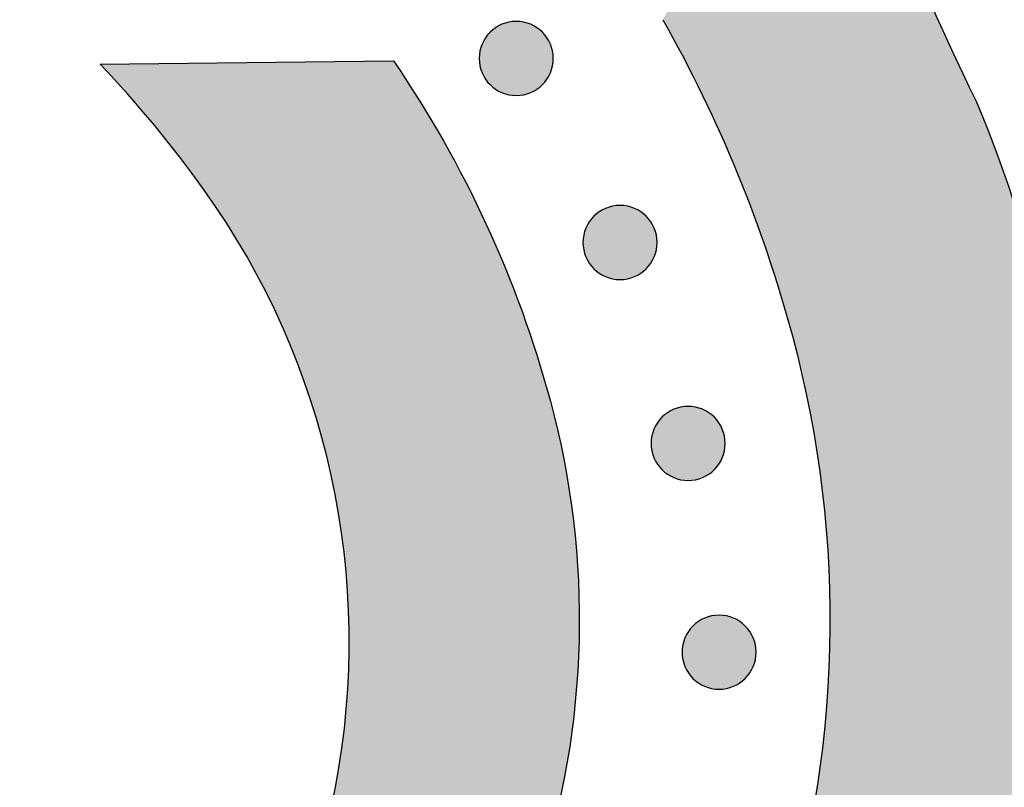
# Model space of a CAD drawing. Header units: millimetres. Extents: x -3873 to -97, y 912 to 4165.
# Tile 572 of 656: x -1401 to -1354, y 3097 to 3134. Entities that reach past the tile are written whole.
import ezdxf

# ---------------------------------------------------------------- set-up
doc = ezdxf.new("R2010")
doc.units = ezdxf.units.MM
doc.layers.add('pattern', color=7, linetype='Continuous', true_color=0x000000)

msp = doc.modelspace()

# ---------------------------------------------------------------- hatches: boundary and pattern name
at = {"layer": 'pattern'}
for points in [[(-1452.952, 3067.224), (-1451.545, 3066.873), (-1450.146, 3066.481), (-1448.754, 3066.049), (-1447.373, 3065.577), (-1446.003, 3065.066), (-1444.646, 3064.516), (-1443.304, 3063.927), (-1441.98, 3063.3), (-1440.673, 3062.636), (-1439.386, 3061.936), (-1438.12, 3061.2), (-1436.877, 3060.43), (-1435.659, 3059.626), (-1434.465, 3058.79), (-1433.299, 3057.923), (-1432.16, 3057.027), (-1429.43, 3056.398), (-1426.676, 3055.844), (-1423.901, 3055.366), (-1421.109, 3054.964), (-1418.302, 3054.64), (-1415.484, 3054.394), (-1412.658, 3054.227), (-1409.827, 3054.139), (-1406.995, 3054.129), (-1404.164, 3054.199), (-1401.339, 3054.348), (-1398.523, 3054.576), (-1395.719, 3054.881), (-1392.929, 3055.264), (-1390.158, 3055.723), (-1387.407, 3056.257), (-1385.734, 3056.629), (-1384.071, 3057.046), (-1382.419, 3057.507), (-1380.781, 3058.012), (-1379.635, 3058.4), (-1378.492, 3058.824), (-1377.356, 3059.283), (-1376.226, 3059.778), (-1375.106, 3060.308), (-1373.997, 3060.874), (-1372.899, 3061.474), (-1371.816, 3062.109), (-1370.748, 3062.779), (-1369.697, 3063.482), (-1368.665, 3064.218), (-1367.653, 3064.986), (-1366.663, 3065.786), (-1365.696, 3066.616), (-1364.753, 3067.475), (-1363.836, 3068.363), (-1362.947, 3069.278), (-1362.085, 3070.219), (-1361.253, 3071.185), (-1360.452, 3072.174), (-1359.682, 3073.184), (-1358.944, 3074.215), (-1358.239, 3075.264), (-1357.567, 3076.331), (-1356.93, 3077.413), (-1356.327, 3078.509), (-1355.76, 3079.618), (-1355.227, 3080.737), (-1354.731, 3081.865), (-1354.269, 3083.001), (-1353.843, 3084.143), (-1353.453, 3085.289), (-1353.034, 3086.625), (-1352.644, 3087.976), (-1352.282, 3089.339), (-1351.949, 3090.714), (-1351.645, 3092.101), (-1351.372, 3093.497), (-1351.129, 3094.903), (-1350.916, 3096.317), (-1350.735, 3097.738), (-1350.586, 3099.166), (-1350.468, 3100.598), (-1350.382, 3102.035), (-1350.328, 3103.475), (-1350.307, 3104.916), (-1350.318, 3106.359), (-1350.361, 3107.801), (-1350.436, 3109.242), (-1350.544, 3110.68), (-1350.685, 3112.115), (-1350.857, 3113.546), (-1351.061, 3114.97), (-1351.296, 3116.388), (-1351.563, 3117.799), (-1351.861, 3119.2), (-1352.189, 3120.592), (-1352.547, 3121.973), (-1352.934, 3123.342), (-1353.351, 3124.699), (-1353.796, 3126.042), (-1354.27, 3127.371), (-1354.77, 3128.684), (-1355.297, 3129.982), (-1356.582, 3132.68), (-1357.787, 3135.419), (-1358.91, 3138.197), (-1359.948, 3141.008), (-1360.9, 3143.849), (-1361.766, 3146.716), (-1362.544, 3149.606), (-1363.233, 3152.514), (-1363.505, 3151.299), (-1363.8, 3150.087), (-1364.119, 3148.879), (-1364.46, 3147.677), (-1364.825, 3146.481), (-1365.213, 3145.292), (-1365.624, 3144.109), (-1366.058, 3142.934), (-1366.514, 3141.768), (-1366.991, 3140.611), (-1367.491, 3139.464), (-1368.013, 3138.328), (-1368.555, 3137.202), (-1369.119, 3136.088), (-1369.703, 3134.985), (-1370.307, 3133.896), (-1369.328, 3132.097), (-1368.405, 3130.266), (-1367.539, 3128.405), (-1366.731, 3126.517), (-1365.983, 3124.605), (-1365.296, 3122.671), (-1364.67, 3120.718), (-1364.106, 3118.749), (-1363.872, 3117.848), (-1363.653, 3116.941), (-1363.45, 3116.027), (-1363.263, 3115.108), (-1363.093, 3114.185), (-1362.938, 3113.256), (-1362.801, 3112.324), (-1362.68, 3111.387), (-1362.575, 3110.448), (-1362.488, 3109.506), (-1362.418, 3108.561), (-1362.364, 3107.614), (-1362.328, 3106.666), (-1362.309, 3105.717), (-1362.308, 3104.768), (-1362.323, 3103.818), (-1362.356, 3102.869), (-1362.406, 3101.921), (-1362.473, 3100.974), (-1362.558, 3100.029), (-1362.659, 3099.087), (-1362.778, 3098.147), (-1362.913, 3097.21), (-1363.065, 3096.277), (-1363.234, 3095.348), (-1363.419, 3094.424), (-1363.62, 3093.505), (-1363.838, 3092.591), (-1364.071, 3091.683), (-1364.321, 3090.781), (-1364.585, 3089.886), (-1364.865, 3088.997), (-1365.145, 3088.176), (-1365.451, 3087.357), (-1365.782, 3086.542), (-1366.138, 3085.733), (-1366.52, 3084.93), (-1366.927, 3084.135), (-1367.359, 3083.348), (-1367.817, 3082.572), (-1368.298, 3081.807), (-1368.804, 3081.054), (-1369.333, 3080.315), (-1369.886, 3079.59), (-1370.461, 3078.881), (-1371.057, 3078.188), (-1371.675, 3077.513), (-1372.314, 3076.857), (-1372.971, 3076.22), (-1373.647, 3075.603), (-1374.341, 3075.008), (-1375.051, 3074.434), (-1375.777, 3073.883), (-1376.518, 3073.355), (-1377.271, 3072.851), (-1378.038, 3072.371), (-1378.815, 3071.915), (-1379.602, 3071.484), (-1380.398, 3071.079), (-1381.201, 3070.698), (-1382.011, 3070.343), (-1382.827, 3070.014), (-1383.646, 3069.71), (-1384.468, 3069.432), (-1385.357, 3069.153), (-1386.253, 3068.89), (-1387.155, 3068.643), (-1388.064, 3068.411), (-1388.978, 3068.195), (-1389.898, 3067.996), (-1390.822, 3067.812), (-1391.751, 3067.645), (-1392.685, 3067.495), (-1393.622, 3067.361), (-1394.562, 3067.245), (-1395.505, 3067.145), (-1396.45, 3067.063), (-1397.397, 3066.997), (-1398.345, 3066.949), (-1399.294, 3066.918), (-1400.244, 3066.904), (-1401.193, 3066.907), (-1402.142, 3066.928), (-1403.09, 3066.966), (-1404.037, 3067.021), (-1404.981, 3067.093), (-1405.923, 3067.182), (-1406.863, 3067.289), (-1407.799, 3067.411), (-1408.731, 3067.551), (-1409.659, 3067.707), (-1410.582, 3067.879), (-1411.501, 3068.068), (-1412.414, 3068.273), (-1413.321, 3068.493), (-1414.222, 3068.729), (-1416.191, 3069.297), (-1418.144, 3069.927), (-1420.079, 3070.619), (-1421.991, 3071.372), (-1423.879, 3072.184), (-1425.74, 3073.055), (-1427.571, 3073.982), (-1429.369, 3074.966), (-1430.722, 3074.202), (-1432.097, 3073.472), (-1433.494, 3072.776), (-1434.911, 3072.117), (-1436.346, 3071.494), (-1437.8, 3070.908), (-1439.269, 3070.361), (-1440.752, 3069.852), (-1442.249, 3069.382), (-1443.757, 3068.953), (-1445.274, 3068.563), (-1446.8, 3068.214), (-1448.332, 3067.905), (-1449.869, 3067.637), (-1451.41, 3067.41)], [(-1378.577, 3133.296), (-1378.549, 3133.323), (-1378.52, 3133.35), (-1378.49, 3133.377), (-1378.459, 3133.403), (-1378.428, 3133.429), (-1378.395, 3133.454), (-1378.362, 3133.479), (-1378.328, 3133.503), (-1378.293, 3133.526), (-1378.257, 3133.549), (-1378.221, 3133.571), (-1378.183, 3133.592), (-1378.145, 3133.613), (-1378.106, 3133.632), (-1378.067, 3133.651), (-1378.027, 3133.669), (-1377.986, 3133.686), (-1377.945, 3133.702), (-1377.903, 3133.717), (-1377.86, 3133.731), (-1377.817, 3133.744), (-1377.774, 3133.756), (-1377.73, 3133.767), (-1377.686, 3133.777), (-1377.641, 3133.786), (-1377.596, 3133.793), (-1377.551, 3133.8), (-1377.505, 3133.805), (-1377.46, 3133.809), (-1377.414, 3133.812), (-1377.368, 3133.814), (-1377.322, 3133.814), (-1377.276, 3133.814), (-1377.23, 3133.812), (-1377.184, 3133.809), (-1377.139, 3133.805), (-1377.093, 3133.799), (-1377.048, 3133.793), (-1377.003, 3133.785), (-1376.959, 3133.776), (-1376.914, 3133.766), (-1376.87, 3133.755), (-1376.827, 3133.743), (-1376.784, 3133.73), (-1376.741, 3133.716), (-1376.7, 3133.701), (-1376.658, 3133.685), (-1376.617, 3133.668), (-1376.577, 3133.65), (-1376.538, 3133.631), (-1376.499, 3133.611), (-1376.461, 3133.591), (-1376.424, 3133.569), (-1376.388, 3133.547), (-1376.352, 3133.524), (-1376.317, 3133.501), (-1376.283, 3133.477), (-1376.25, 3133.452), (-1376.217, 3133.427), (-1376.186, 3133.401), (-1376.155, 3133.375), (-1376.125, 3133.348), (-1376.096, 3133.321), (-1376.068, 3133.293), (-1376.04, 3133.265), (-1376.013, 3133.236), (-1375.987, 3133.206), (-1375.96, 3133.176), (-1375.935, 3133.144), (-1375.909, 3133.111), (-1375.885, 3133.078), (-1375.861, 3133.044), (-1375.837, 3133.009), (-1375.815, 3132.973), (-1375.793, 3132.937), (-1375.772, 3132.899), (-1375.751, 3132.861), (-1375.731, 3132.823), (-1375.713, 3132.783), (-1375.695, 3132.743), (-1375.678, 3132.702), (-1375.662, 3132.661), (-1375.647, 3132.619), (-1375.633, 3132.577), (-1375.62, 3132.534), (-1375.608, 3132.49), (-1375.597, 3132.446), (-1375.587, 3132.402), (-1375.578, 3132.357), (-1375.57, 3132.312), (-1375.564, 3132.267), (-1375.559, 3132.222), (-1375.555, 3132.176), (-1375.552, 3132.13), (-1375.55, 3132.084), (-1375.549, 3132.038), (-1375.55, 3131.992), (-1375.552, 3131.947), (-1375.555, 3131.901), (-1375.559, 3131.855), (-1375.564, 3131.81), (-1375.571, 3131.764), (-1375.579, 3131.719), (-1375.587, 3131.675), (-1375.597, 3131.63), (-1375.608, 3131.587), (-1375.62, 3131.543), (-1375.634, 3131.5), (-1375.648, 3131.458), (-1375.663, 3131.416), (-1375.679, 3131.374), (-1375.696, 3131.334), (-1375.714, 3131.294), (-1375.733, 3131.254), (-1375.753, 3131.216), (-1375.773, 3131.178), (-1375.794, 3131.14), (-1375.817, 3131.104), (-1375.839, 3131.068), (-1375.863, 3131.033), (-1375.887, 3130.999), (-1375.912, 3130.966), (-1375.937, 3130.933), (-1375.963, 3130.902), (-1375.989, 3130.871), (-1376.016, 3130.841), (-1376.043, 3130.812), (-1376.07, 3130.784), (-1376.099, 3130.757), (-1376.128, 3130.73), (-1376.157, 3130.703), (-1376.188, 3130.677), (-1376.22, 3130.651), (-1376.252, 3130.626), (-1376.286, 3130.601), (-1376.32, 3130.577), (-1376.355, 3130.554), (-1376.39, 3130.531), (-1376.427, 3130.509), (-1376.464, 3130.488), (-1376.502, 3130.467), (-1376.541, 3130.448), (-1376.58, 3130.429), (-1376.621, 3130.411), (-1376.661, 3130.394), (-1376.703, 3130.378), (-1376.745, 3130.363), (-1376.787, 3130.349), (-1376.83, 3130.336), (-1376.874, 3130.324), (-1376.918, 3130.313), (-1376.962, 3130.303), (-1377.007, 3130.294), (-1377.051, 3130.287), (-1377.097, 3130.28), (-1377.142, 3130.275), (-1377.188, 3130.271), (-1377.234, 3130.268), (-1377.28, 3130.266), (-1377.325, 3130.266), (-1377.371, 3130.266), (-1377.417, 3130.268), (-1377.463, 3130.271), (-1377.509, 3130.275), (-1377.554, 3130.281), (-1377.599, 3130.287), (-1377.644, 3130.295), (-1377.689, 3130.304), (-1377.733, 3130.314), (-1377.777, 3130.325), (-1377.821, 3130.337), (-1377.864, 3130.35), (-1377.906, 3130.364), (-1377.948, 3130.379), (-1377.989, 3130.395), (-1378.03, 3130.412), (-1378.07, 3130.43), (-1378.11, 3130.449), (-1378.148, 3130.469), (-1378.186, 3130.489), (-1378.223, 3130.511), (-1378.26, 3130.533), (-1378.296, 3130.556), (-1378.331, 3130.579), (-1378.365, 3130.603), (-1378.398, 3130.628), (-1378.43, 3130.653), (-1378.462, 3130.679), (-1378.493, 3130.705), (-1378.522, 3130.732), (-1378.551, 3130.759), (-1378.58, 3130.787), (-1378.607, 3130.815), (-1378.634, 3130.844), (-1378.661, 3130.874), (-1378.687, 3130.904), (-1378.713, 3130.936), (-1378.738, 3130.969), (-1378.763, 3131.002), (-1378.787, 3131.036), (-1378.81, 3131.071), (-1378.833, 3131.107), (-1378.855, 3131.143), (-1378.876, 3131.181), (-1378.896, 3131.219), (-1378.916, 3131.257), (-1378.935, 3131.297), (-1378.953, 3131.337), (-1378.97, 3131.378), (-1378.986, 3131.419), (-1379.001, 3131.461), (-1379.015, 3131.503), (-1379.028, 3131.546), (-1379.04, 3131.59), (-1379.051, 3131.634), (-1379.061, 3131.678), (-1379.069, 3131.723), (-1379.077, 3131.768), (-1379.083, 3131.813), (-1379.089, 3131.858), (-1379.093, 3131.904), (-1379.096, 3131.95), (-1379.098, 3131.996), (-1379.098, 3132.042), (-1379.097, 3132.088), (-1379.096, 3132.133), (-1379.093, 3132.179), (-1379.088, 3132.225), (-1379.083, 3132.27), (-1379.077, 3132.316), (-1379.069, 3132.361), (-1379.06, 3132.405), (-1379.05, 3132.45), (-1379.039, 3132.493), (-1379.027, 3132.537), (-1379.014, 3132.58), (-1379, 3132.622), (-1378.985, 3132.664), (-1378.969, 3132.706), (-1378.951, 3132.746), (-1378.933, 3132.786), (-1378.915, 3132.826), (-1378.895, 3132.864), (-1378.874, 3132.902), (-1378.853, 3132.94), (-1378.831, 3132.976), (-1378.808, 3133.012), (-1378.785, 3133.047), (-1378.761, 3133.081), (-1378.736, 3133.114), (-1378.711, 3133.147), (-1378.685, 3133.178), (-1378.659, 3133.209), (-1378.632, 3133.239), (-1378.605, 3133.268)], [(-1397.246, 3131.767), (-1383.202, 3131.921), (-1382.577, 3130.989), (-1381.972, 3130.042), (-1381.386, 3129.081), (-1380.819, 3128.107), (-1380.273, 3127.121), (-1379.747, 3126.122), (-1379.242, 3125.112), (-1378.759, 3124.092), (-1378.297, 3123.061), (-1377.857, 3122.021), (-1377.44, 3120.973), (-1377.045, 3119.917), (-1376.672, 3118.853), (-1376.323, 3117.783), (-1375.996, 3116.708), (-1375.693, 3115.627), (-1375.512, 3114.933), (-1375.344, 3114.234), (-1375.188, 3113.53), (-1375.044, 3112.822), (-1374.912, 3112.111), (-1374.793, 3111.395), (-1374.687, 3110.677), (-1374.594, 3109.956), (-1374.513, 3109.232), (-1374.446, 3108.506), (-1374.392, 3107.778), (-1374.351, 3107.049), (-1374.323, 3106.318), (-1374.309, 3105.587), (-1374.307, 3104.856), (-1374.319, 3104.124), (-1374.345, 3103.393), (-1374.383, 3102.663), (-1374.435, 3101.933), (-1374.5, 3101.205), (-1374.578, 3100.479), (-1374.669, 3099.755), (-1374.774, 3099.033), (-1374.891, 3098.315), (-1375.021, 3097.599), (-1375.163, 3096.887), (-1375.319, 3096.179), (-1375.486, 3095.475), (-1375.666, 3094.775), (-1375.858, 3094.08), (-1376.062, 3093.391), (-1376.278, 3092.706), (-1376.447, 3092.208), (-1376.633, 3091.712), (-1376.833, 3091.219), (-1377.049, 3090.728), (-1377.28, 3090.242), (-1377.527, 3089.76), (-1377.789, 3089.283), (-1378.066, 3088.813), (-1378.358, 3088.35), (-1378.664, 3087.893), (-1378.985, 3087.445), (-1379.32, 3087.006), (-1379.668, 3086.576), (-1380.03, 3086.157), (-1380.404, 3085.748), (-1380.791, 3085.35), (-1381.189, 3084.964), (-1381.599, 3084.591), (-1382.019, 3084.23), (-1382.45, 3083.882), (-1382.889, 3083.548), (-1383.338, 3083.228), (-1383.795, 3082.923), (-1384.259, 3082.632), (-1384.73, 3082.356), (-1385.207, 3082.095), (-1385.689, 3081.849), (-1386.176, 3081.619), (-1386.667, 3081.404), (-1387.161, 3081.204), (-1387.657, 3081.02), (-1388.156, 3080.851), (-1388.84, 3080.637), (-1389.53, 3080.434), (-1390.225, 3080.243), (-1390.925, 3080.065), (-1391.63, 3079.899), (-1392.338, 3079.745), (-1393.051, 3079.604), (-1393.766, 3079.475), (-1394.485, 3079.359), (-1395.207, 3079.256), (-1395.931, 3079.166), (-1396.658, 3079.09), (-1397.386, 3079.026), (-1398.115, 3078.976), (-1398.846, 3078.938), (-1399.577, 3078.914), (-1400.309, 3078.904), (-1401.04, 3078.906), (-1401.771, 3078.922), (-1402.502, 3078.952), (-1403.231, 3078.994), (-1403.959, 3079.05), (-1404.684, 3079.118), (-1405.408, 3079.2), (-1406.129, 3079.295), (-1406.847, 3079.402), (-1407.562, 3079.522), (-1408.274, 3079.655), (-1408.981, 3079.801), (-1409.685, 3079.958), (-1410.384, 3080.128), (-1411.078, 3080.31), (-1412.157, 3080.615), (-1413.232, 3080.944), (-1414.302, 3081.295), (-1415.364, 3081.67), (-1416.42, 3082.067), (-1417.467, 3082.486), (-1418.506, 3082.928), (-1419.536, 3083.392), (-1420.556, 3083.877), (-1421.565, 3084.384), (-1422.562, 3084.912), (-1423.548, 3085.46), (-1424.521, 3086.028), (-1425.48, 3086.616), (-1426.426, 3087.224), (-1427.357, 3087.85), (-1427.176, 3101.894), (-1425.736, 3100.568), (-1424.25, 3099.292), (-1422.721, 3098.068), (-1421.152, 3096.899), (-1420.4, 3096.372), (-1419.633, 3095.863), (-1418.849, 3095.37), (-1418.05, 3094.895), (-1417.236, 3094.438), (-1416.407, 3094), (-1415.566, 3093.583), (-1414.711, 3093.185), (-1413.845, 3092.808), (-1412.967, 3092.453), (-1412.078, 3092.119), (-1411.18, 3091.808), (-1410.273, 3091.52), (-1409.358, 3091.255), (-1408.436, 3091.013), (-1407.508, 3090.795), (-1406.574, 3090.6), (-1405.636, 3090.43), (-1404.695, 3090.284), (-1403.751, 3090.162), (-1402.805, 3090.065), (-1401.859, 3089.992), (-1400.913, 3089.943), (-1399.969, 3089.919), (-1399.026, 3089.918), (-1398.087, 3089.941), (-1397.151, 3089.988), (-1396.221, 3090.058), (-1395.296, 3090.151), (-1394.377, 3090.267), (-1393.466, 3090.405), (-1392.562, 3090.564), (-1392.419, 3090.593), (-1392.276, 3090.624), (-1392.133, 3090.658), (-1391.99, 3090.694), (-1391.846, 3090.733), (-1391.703, 3090.775), (-1391.56, 3090.82), (-1391.417, 3090.868), (-1391.275, 3090.918), (-1391.132, 3090.971), (-1390.99, 3091.028), (-1390.849, 3091.086), (-1390.709, 3091.148), (-1390.569, 3091.213), (-1390.429, 3091.28), (-1390.291, 3091.35), (-1390.154, 3091.423), (-1390.017, 3091.499), (-1389.882, 3091.578), (-1389.748, 3091.659), (-1389.615, 3091.743), (-1389.484, 3091.83), (-1389.354, 3091.919), (-1389.226, 3092.011), (-1389.099, 3092.105), (-1388.974, 3092.202), (-1388.85, 3092.302), (-1388.729, 3092.404), (-1388.609, 3092.508), (-1388.491, 3092.615), (-1388.375, 3092.724), (-1388.262, 3092.835), (-1388.15, 3092.949), (-1388.041, 3093.064), (-1387.934, 3093.182), (-1387.829, 3093.301), (-1387.727, 3093.423), (-1387.627, 3093.546), (-1387.53, 3093.671), (-1387.435, 3093.798), (-1387.343, 3093.926), (-1387.254, 3094.056), (-1387.167, 3094.187), (-1387.082, 3094.319), (-1387.001, 3094.453), (-1386.922, 3094.588), (-1386.846, 3094.725), (-1386.773, 3094.862), (-1386.702, 3095), (-1386.635, 3095.139), (-1386.57, 3095.279), (-1386.508, 3095.419), (-1386.449, 3095.561), (-1386.392, 3095.702), (-1386.339, 3095.844), (-1386.288, 3095.987), (-1386.24, 3096.13), (-1386.195, 3096.273), (-1386.153, 3096.416), (-1386.113, 3096.559), (-1386.077, 3096.703), (-1386.043, 3096.846), (-1386.011, 3096.989), (-1385.983, 3097.132), (-1385.821, 3098.035), (-1385.682, 3098.946), (-1385.564, 3099.864), (-1385.469, 3100.789), (-1385.398, 3101.72), (-1385.349, 3102.655), (-1385.324, 3103.594), (-1385.323, 3104.537), (-1385.345, 3105.481), (-1385.392, 3106.427), (-1385.464, 3107.374), (-1385.559, 3108.319), (-1385.679, 3109.263), (-1385.823, 3110.205), (-1385.992, 3111.143), (-1386.184, 3112.077), (-1386.401, 3113.006), (-1386.641, 3113.929), (-1386.904, 3114.844), (-1387.191, 3115.752), (-1387.501, 3116.651), (-1387.832, 3117.54), (-1388.186, 3118.418), (-1388.561, 3119.286), (-1388.957, 3120.141), (-1389.373, 3120.983), (-1389.809, 3121.812), (-1390.264, 3122.627), (-1390.738, 3123.427), (-1391.229, 3124.212), (-1391.738, 3124.981), (-1392.262, 3125.733), (-1393.429, 3127.305), (-1394.65, 3128.836), (-1395.923, 3130.324)], [(-1373.61, 3124.48), (-1373.581, 3124.507), (-1373.552, 3124.534), (-1373.522, 3124.561), (-1373.492, 3124.587), (-1373.46, 3124.613), (-1373.428, 3124.638), (-1373.394, 3124.663), (-1373.36, 3124.687), (-1373.325, 3124.71), (-1373.289, 3124.733), (-1373.253, 3124.755), (-1373.216, 3124.776), (-1373.178, 3124.797), (-1373.139, 3124.816), (-1373.099, 3124.835), (-1373.059, 3124.853), (-1373.019, 3124.87), (-1372.977, 3124.886), (-1372.935, 3124.901), (-1372.893, 3124.915), (-1372.85, 3124.928), (-1372.806, 3124.94), (-1372.762, 3124.951), (-1372.718, 3124.961), (-1372.673, 3124.97), (-1372.628, 3124.977), (-1372.583, 3124.984), (-1372.538, 3124.989), (-1372.492, 3124.993), (-1372.446, 3124.996), (-1372.4, 3124.998), (-1372.354, 3124.998), (-1372.309, 3124.998), (-1372.263, 3124.996), (-1372.217, 3124.993), (-1372.171, 3124.989), (-1372.126, 3124.983), (-1372.081, 3124.977), (-1372.036, 3124.969), (-1371.991, 3124.96), (-1371.947, 3124.95), (-1371.903, 3124.939), (-1371.859, 3124.927), (-1371.816, 3124.914), (-1371.774, 3124.9), (-1371.732, 3124.885), (-1371.691, 3124.869), (-1371.65, 3124.852), (-1371.61, 3124.834), (-1371.57, 3124.815), (-1371.532, 3124.795), (-1371.494, 3124.775), (-1371.456, 3124.753), (-1371.42, 3124.731), (-1371.384, 3124.708), (-1371.349, 3124.685), (-1371.315, 3124.661), (-1371.282, 3124.636), (-1371.25, 3124.611), (-1371.218, 3124.585), (-1371.187, 3124.559), (-1371.157, 3124.532), (-1371.128, 3124.505), (-1371.1, 3124.477), (-1371.073, 3124.449), (-1371.046, 3124.42), (-1371.019, 3124.39), (-1370.993, 3124.359), (-1370.967, 3124.328), (-1370.942, 3124.295), (-1370.917, 3124.262), (-1370.893, 3124.228), (-1370.87, 3124.193), (-1370.847, 3124.157), (-1370.825, 3124.121), (-1370.804, 3124.083), (-1370.783, 3124.045), (-1370.764, 3124.007), (-1370.745, 3123.967), (-1370.727, 3123.927), (-1370.71, 3123.886), (-1370.694, 3123.845), (-1370.679, 3123.803), (-1370.665, 3123.761), (-1370.652, 3123.718), (-1370.64, 3123.674), (-1370.629, 3123.63), (-1370.619, 3123.586), (-1370.61, 3123.541), (-1370.603, 3123.496), (-1370.596, 3123.451), (-1370.591, 3123.406), (-1370.587, 3123.36), (-1370.584, 3123.314), (-1370.582, 3123.268), (-1370.582, 3123.222), (-1370.583, 3123.176), (-1370.584, 3123.13), (-1370.587, 3123.085), (-1370.592, 3123.039), (-1370.597, 3122.994), (-1370.603, 3122.948), (-1370.611, 3122.903), (-1370.62, 3122.859), (-1370.63, 3122.814), (-1370.641, 3122.771), (-1370.653, 3122.727), (-1370.666, 3122.684), (-1370.68, 3122.642), (-1370.695, 3122.6), (-1370.711, 3122.558), (-1370.729, 3122.518), (-1370.746, 3122.478), (-1370.765, 3122.438), (-1370.785, 3122.4), (-1370.806, 3122.362), (-1370.827, 3122.324), (-1370.849, 3122.288), (-1370.872, 3122.252), (-1370.895, 3122.217), (-1370.919, 3122.183), (-1370.944, 3122.15), (-1370.969, 3122.117), (-1370.995, 3122.086), (-1371.021, 3122.055), (-1371.048, 3122.025), (-1371.075, 3121.996), (-1371.103, 3121.968), (-1371.131, 3121.941), (-1371.16, 3121.914), (-1371.19, 3121.887), (-1371.221, 3121.861), (-1371.252, 3121.835), (-1371.285, 3121.81), (-1371.318, 3121.785), (-1371.352, 3121.761), (-1371.387, 3121.738), (-1371.423, 3121.715), (-1371.459, 3121.693), (-1371.497, 3121.672), (-1371.535, 3121.651), (-1371.573, 3121.632), (-1371.613, 3121.613), (-1371.653, 3121.595), (-1371.694, 3121.578), (-1371.735, 3121.562), (-1371.777, 3121.547), (-1371.82, 3121.533), (-1371.863, 3121.52), (-1371.906, 3121.508), (-1371.95, 3121.497), (-1371.994, 3121.487), (-1372.039, 3121.478), (-1372.084, 3121.471), (-1372.129, 3121.464), (-1372.175, 3121.459), (-1372.22, 3121.455), (-1372.266, 3121.452), (-1372.312, 3121.45), (-1372.358, 3121.45), (-1372.404, 3121.45), (-1372.45, 3121.452), (-1372.495, 3121.455), (-1372.541, 3121.459), (-1372.587, 3121.465), (-1372.632, 3121.471), (-1372.677, 3121.479), (-1372.721, 3121.488), (-1372.766, 3121.498), (-1372.81, 3121.509), (-1372.853, 3121.521), (-1372.896, 3121.534), (-1372.938, 3121.548), (-1372.98, 3121.563), (-1373.022, 3121.579), (-1373.062, 3121.596), (-1373.103, 3121.614), (-1373.142, 3121.633), (-1373.181, 3121.653), (-1373.219, 3121.673), (-1373.256, 3121.695), (-1373.292, 3121.717), (-1373.328, 3121.74), (-1373.363, 3121.763), (-1373.397, 3121.787), (-1373.43, 3121.812), (-1373.463, 3121.837), (-1373.494, 3121.863), (-1373.525, 3121.889), (-1373.555, 3121.916), (-1373.584, 3121.943), (-1373.612, 3121.971), (-1373.64, 3121.999), (-1373.667, 3122.028), (-1373.693, 3122.058), (-1373.72, 3122.088), (-1373.745, 3122.12), (-1373.77, 3122.153), (-1373.795, 3122.186), (-1373.819, 3122.22), (-1373.842, 3122.255), (-1373.865, 3122.291), (-1373.887, 3122.327), (-1373.908, 3122.364), (-1373.929, 3122.403), (-1373.949, 3122.441), (-1373.967, 3122.481), (-1373.985, 3122.521), (-1374.002, 3122.562), (-1374.018, 3122.603), (-1374.033, 3122.645), (-1374.047, 3122.687), (-1374.06, 3122.73), (-1374.072, 3122.774), (-1374.083, 3122.818), (-1374.093, 3122.862), (-1374.102, 3122.907), (-1374.109, 3122.952), (-1374.116, 3122.997), (-1374.121, 3123.042), (-1374.125, 3123.088), (-1374.128, 3123.134), (-1374.13, 3123.18), (-1374.13, 3123.226), (-1374.13, 3123.272), (-1374.128, 3123.317), (-1374.125, 3123.363), (-1374.121, 3123.409), (-1374.115, 3123.454), (-1374.109, 3123.5), (-1374.101, 3123.545), (-1374.092, 3123.589), (-1374.083, 3123.633), (-1374.072, 3123.677), (-1374.059, 3123.721), (-1374.046, 3123.764), (-1374.032, 3123.806), (-1374.017, 3123.848), (-1374.001, 3123.89), (-1373.984, 3123.93), (-1373.966, 3123.97), (-1373.947, 3124.01), (-1373.927, 3124.048), (-1373.907, 3124.086), (-1373.885, 3124.124), (-1373.863, 3124.16), (-1373.841, 3124.196), (-1373.817, 3124.231), (-1373.793, 3124.265), (-1373.768, 3124.298), (-1373.743, 3124.331), (-1373.717, 3124.362), (-1373.691, 3124.393), (-1373.664, 3124.423), (-1373.637, 3124.452)], [(-1370.349, 3114.858), (-1370.321, 3114.885), (-1370.292, 3114.912), (-1370.262, 3114.939), (-1370.231, 3114.965), (-1370.2, 3114.991), (-1370.167, 3115.016), (-1370.134, 3115.041), (-1370.1, 3115.065), (-1370.065, 3115.088), (-1370.029, 3115.111), (-1369.992, 3115.133), (-1369.955, 3115.154), (-1369.917, 3115.175), (-1369.878, 3115.194), (-1369.839, 3115.213), (-1369.799, 3115.231), (-1369.758, 3115.248), (-1369.717, 3115.264), (-1369.675, 3115.279), (-1369.632, 3115.293), (-1369.589, 3115.306), (-1369.546, 3115.318), (-1369.502, 3115.329), (-1369.458, 3115.339), (-1369.413, 3115.348), (-1369.368, 3115.355), (-1369.323, 3115.362), (-1369.277, 3115.367), (-1369.232, 3115.371), (-1369.186, 3115.374), (-1369.14, 3115.376), (-1369.094, 3115.376), (-1369.048, 3115.376), (-1369.002, 3115.374), (-1368.956, 3115.371), (-1368.911, 3115.367), (-1368.865, 3115.361), (-1368.82, 3115.355), (-1368.775, 3115.347), (-1368.73, 3115.338), (-1368.686, 3115.328), (-1368.642, 3115.317), (-1368.599, 3115.305), (-1368.556, 3115.292), (-1368.513, 3115.278), (-1368.471, 3115.263), (-1368.43, 3115.247), (-1368.389, 3115.23), (-1368.349, 3115.212), (-1368.31, 3115.193), (-1368.271, 3115.173), (-1368.233, 3115.153), (-1368.196, 3115.131), (-1368.159, 3115.109), (-1368.124, 3115.086), (-1368.089, 3115.063), (-1368.055, 3115.039), (-1368.022, 3115.014), (-1367.989, 3114.989), (-1367.958, 3114.963), (-1367.927, 3114.937), (-1367.897, 3114.91), (-1367.868, 3114.883), (-1367.84, 3114.855), (-1367.812, 3114.827), (-1367.785, 3114.798), (-1367.759, 3114.768), (-1367.732, 3114.737), (-1367.707, 3114.706), (-1367.681, 3114.673), (-1367.657, 3114.64), (-1367.633, 3114.606), (-1367.609, 3114.571), (-1367.587, 3114.535), (-1367.565, 3114.499), (-1367.543, 3114.461), (-1367.523, 3114.423), (-1367.503, 3114.385), (-1367.485, 3114.345), (-1367.467, 3114.305), (-1367.45, 3114.264), (-1367.434, 3114.223), (-1367.419, 3114.181), (-1367.404, 3114.139), (-1367.391, 3114.096), (-1367.379, 3114.052), (-1367.368, 3114.008), (-1367.359, 3113.964), (-1367.35, 3113.919), (-1367.342, 3113.874), (-1367.336, 3113.829), (-1367.331, 3113.783), (-1367.327, 3113.738), (-1367.324, 3113.692), (-1367.322, 3113.646), (-1367.321, 3113.6), (-1367.322, 3113.554), (-1367.324, 3113.508), (-1367.327, 3113.463), (-1367.331, 3113.417), (-1367.336, 3113.372), (-1367.343, 3113.326), (-1367.351, 3113.281), (-1367.359, 3113.237), (-1367.369, 3113.192), (-1367.38, 3113.149), (-1367.392, 3113.105), (-1367.405, 3113.062), (-1367.42, 3113.02), (-1367.435, 3112.978), (-1367.451, 3112.936), (-1367.468, 3112.896), (-1367.486, 3112.856), (-1367.505, 3112.816), (-1367.525, 3112.777), (-1367.545, 3112.739), (-1367.566, 3112.702), (-1367.588, 3112.666), (-1367.611, 3112.63), (-1367.635, 3112.595), (-1367.659, 3112.561), (-1367.683, 3112.528), (-1367.709, 3112.495), (-1367.734, 3112.464), (-1367.761, 3112.433), (-1367.787, 3112.403), (-1367.815, 3112.374), (-1367.842, 3112.346), (-1367.87, 3112.319), (-1367.899, 3112.291), (-1367.929, 3112.265), (-1367.96, 3112.239), (-1367.992, 3112.213), (-1368.024, 3112.188), (-1368.058, 3112.163), (-1368.092, 3112.139), (-1368.127, 3112.116), (-1368.162, 3112.093), (-1368.199, 3112.071), (-1368.236, 3112.05), (-1368.274, 3112.029), (-1368.313, 3112.01), (-1368.352, 3111.991), (-1368.392, 3111.973), (-1368.433, 3111.956), (-1368.475, 3111.94), (-1368.517, 3111.925), (-1368.559, 3111.911), (-1368.602, 3111.898), (-1368.646, 3111.886), (-1368.689, 3111.875), (-1368.734, 3111.865), (-1368.778, 3111.856), (-1368.823, 3111.849), (-1368.869, 3111.842), (-1368.914, 3111.837), (-1368.96, 3111.833), (-1369.006, 3111.83), (-1369.051, 3111.828), (-1369.097, 3111.828), (-1369.143, 3111.828), (-1369.189, 3111.83), (-1369.235, 3111.833), (-1369.281, 3111.837), (-1369.326, 3111.843), (-1369.371, 3111.849), (-1369.416, 3111.857), (-1369.461, 3111.866), (-1369.505, 3111.876), (-1369.549, 3111.887), (-1369.593, 3111.899), (-1369.635, 3111.912), (-1369.678, 3111.926), (-1369.72, 3111.941), (-1369.761, 3111.957), (-1369.802, 3111.974), (-1369.842, 3111.992), (-1369.881, 3112.011), (-1369.92, 3112.031), (-1369.958, 3112.051), (-1369.995, 3112.073), (-1370.032, 3112.095), (-1370.068, 3112.117), (-1370.102, 3112.141), (-1370.137, 3112.165), (-1370.17, 3112.19), (-1370.202, 3112.215), (-1370.234, 3112.241), (-1370.264, 3112.267), (-1370.294, 3112.294), (-1370.323, 3112.321), (-1370.351, 3112.349), (-1370.379, 3112.377), (-1370.406, 3112.406), (-1370.433, 3112.436), (-1370.459, 3112.466), (-1370.485, 3112.498), (-1370.51, 3112.531), (-1370.535, 3112.564), (-1370.559, 3112.598), (-1370.582, 3112.633), (-1370.605, 3112.669), (-1370.627, 3112.705), (-1370.648, 3112.742), (-1370.668, 3112.78), (-1370.688, 3112.819), (-1370.707, 3112.859), (-1370.725, 3112.899), (-1370.742, 3112.94), (-1370.758, 3112.981), (-1370.773, 3113.023), (-1370.787, 3113.065), (-1370.8, 3113.108), (-1370.812, 3113.152), (-1370.823, 3113.196), (-1370.833, 3113.24), (-1370.841, 3113.285), (-1370.849, 3113.33), (-1370.855, 3113.375), (-1370.861, 3113.42), (-1370.865, 3113.466), (-1370.868, 3113.512), (-1370.869, 3113.558), (-1370.87, 3113.604), (-1370.869, 3113.65), (-1370.867, 3113.695), (-1370.864, 3113.741), (-1370.86, 3113.787), (-1370.855, 3113.832), (-1370.848, 3113.878), (-1370.841, 3113.923), (-1370.832, 3113.967), (-1370.822, 3114.011), (-1370.811, 3114.055), (-1370.799, 3114.099), (-1370.786, 3114.142), (-1370.772, 3114.184), (-1370.757, 3114.226), (-1370.74, 3114.267), (-1370.723, 3114.308), (-1370.705, 3114.348), (-1370.686, 3114.388), (-1370.667, 3114.426), (-1370.646, 3114.464), (-1370.625, 3114.502), (-1370.603, 3114.538), (-1370.58, 3114.574), (-1370.557, 3114.609), (-1370.533, 3114.643), (-1370.508, 3114.676), (-1370.483, 3114.708), (-1370.457, 3114.74), (-1370.431, 3114.771), (-1370.404, 3114.801), (-1370.377, 3114.83)], [(-1368.868, 3104.859), (-1368.84, 3104.887), (-1368.811, 3104.914), (-1368.781, 3104.94), (-1368.75, 3104.967), (-1368.718, 3104.992), (-1368.686, 3105.018), (-1368.653, 3105.042), (-1368.619, 3105.066), (-1368.584, 3105.09), (-1368.548, 3105.112), (-1368.511, 3105.134), (-1368.474, 3105.155), (-1368.436, 3105.176), (-1368.397, 3105.196), (-1368.358, 3105.214), (-1368.318, 3105.232), (-1368.277, 3105.249), (-1368.236, 3105.265), (-1368.194, 3105.28), (-1368.151, 3105.294), (-1368.108, 3105.307), (-1368.065, 3105.319), (-1368.021, 3105.33), (-1367.976, 3105.34), (-1367.932, 3105.349), (-1367.887, 3105.357), (-1367.842, 3105.363), (-1367.796, 3105.368), (-1367.75, 3105.372), (-1367.705, 3105.375), (-1367.659, 3105.377), (-1367.613, 3105.378), (-1367.567, 3105.377), (-1367.521, 3105.375), (-1367.475, 3105.372), (-1367.43, 3105.368), (-1367.384, 3105.363), (-1367.339, 3105.356), (-1367.294, 3105.348), (-1367.249, 3105.34), (-1367.205, 3105.33), (-1367.161, 3105.319), (-1367.118, 3105.307), (-1367.075, 3105.293), (-1367.032, 3105.279), (-1366.99, 3105.264), (-1366.949, 3105.248), (-1366.908, 3105.231), (-1366.868, 3105.213), (-1366.829, 3105.194), (-1366.79, 3105.174), (-1366.752, 3105.154), (-1366.715, 3105.133), (-1366.678, 3105.11), (-1366.643, 3105.088), (-1366.608, 3105.064), (-1366.574, 3105.04), (-1366.54, 3105.015), (-1366.508, 3104.99), (-1366.476, 3104.964), (-1366.446, 3104.938), (-1366.416, 3104.911), (-1366.387, 3104.884), (-1366.359, 3104.857), (-1366.331, 3104.828), (-1366.304, 3104.799), (-1366.277, 3104.77), (-1366.251, 3104.739), (-1366.225, 3104.707), (-1366.2, 3104.675), (-1366.176, 3104.641), (-1366.152, 3104.607), (-1366.128, 3104.572), (-1366.106, 3104.537), (-1366.084, 3104.5), (-1366.062, 3104.463), (-1366.042, 3104.425), (-1366.022, 3104.386), (-1366.003, 3104.347), (-1365.986, 3104.306), (-1365.969, 3104.266), (-1365.952, 3104.224), (-1365.937, 3104.182), (-1365.923, 3104.14), (-1365.91, 3104.097), (-1365.898, 3104.053), (-1365.887, 3104.009), (-1365.878, 3103.965), (-1365.869, 3103.92), (-1365.861, 3103.876), (-1365.855, 3103.83), (-1365.85, 3103.785), (-1365.845, 3103.739), (-1365.843, 3103.693), (-1365.841, 3103.647), (-1365.84, 3103.602), (-1365.841, 3103.556), (-1365.843, 3103.51), (-1365.846, 3103.464), (-1365.85, 3103.418), (-1365.855, 3103.373), (-1365.862, 3103.328), (-1365.869, 3103.283), (-1365.878, 3103.238), (-1365.888, 3103.194), (-1365.899, 3103.15), (-1365.911, 3103.106), (-1365.924, 3103.063), (-1365.938, 3103.021), (-1365.954, 3102.979), (-1365.97, 3102.938), (-1365.987, 3102.897), (-1366.005, 3102.857), (-1366.024, 3102.817), (-1366.043, 3102.779), (-1366.064, 3102.741), (-1366.085, 3102.704), (-1366.107, 3102.667), (-1366.13, 3102.631), (-1366.154, 3102.596), (-1366.178, 3102.562), (-1366.202, 3102.529), (-1366.228, 3102.497), (-1366.253, 3102.465), (-1366.28, 3102.434), (-1366.306, 3102.405), (-1366.334, 3102.376), (-1366.361, 3102.347), (-1366.389, 3102.32), (-1366.418, 3102.293), (-1366.448, 3102.266), (-1366.479, 3102.24), (-1366.511, 3102.214), (-1366.543, 3102.189), (-1366.576, 3102.164), (-1366.611, 3102.14), (-1366.645, 3102.117), (-1366.681, 3102.094), (-1366.718, 3102.072), (-1366.755, 3102.051), (-1366.793, 3102.031), (-1366.832, 3102.011), (-1366.871, 3101.992), (-1366.911, 3101.974), (-1366.952, 3101.957), (-1366.993, 3101.941), (-1367.035, 3101.926), (-1367.078, 3101.912), (-1367.121, 3101.899), (-1367.164, 3101.887), (-1367.208, 3101.876), (-1367.253, 3101.866), (-1367.297, 3101.858), (-1367.342, 3101.85), (-1367.387, 3101.844), (-1367.433, 3101.838), (-1367.479, 3101.834), (-1367.524, 3101.831), (-1367.57, 3101.829), (-1367.616, 3101.829), (-1367.662, 3101.83), (-1367.708, 3101.831), (-1367.754, 3101.834), (-1367.799, 3101.839), (-1367.845, 3101.844), (-1367.89, 3101.85), (-1367.935, 3101.858), (-1367.98, 3101.867), (-1368.024, 3101.877), (-1368.068, 3101.888), (-1368.111, 3101.9), (-1368.154, 3101.913), (-1368.197, 3101.927), (-1368.239, 3101.942), (-1368.28, 3101.958), (-1368.321, 3101.976), (-1368.361, 3101.994), (-1368.4, 3102.012), (-1368.439, 3102.032), (-1368.477, 3102.053), (-1368.514, 3102.074), (-1368.551, 3102.096), (-1368.586, 3102.119), (-1368.621, 3102.142), (-1368.655, 3102.166), (-1368.689, 3102.191), (-1368.721, 3102.216), (-1368.753, 3102.242), (-1368.783, 3102.268), (-1368.813, 3102.295), (-1368.842, 3102.322), (-1368.87, 3102.35), (-1368.898, 3102.378), (-1368.925, 3102.407), (-1368.952, 3102.437), (-1368.978, 3102.468), (-1369.004, 3102.499), (-1369.029, 3102.532), (-1369.053, 3102.565), (-1369.077, 3102.599), (-1369.101, 3102.634), (-1369.124, 3102.67), (-1369.146, 3102.706), (-1369.167, 3102.744), (-1369.187, 3102.782), (-1369.207, 3102.821), (-1369.226, 3102.86), (-1369.244, 3102.9), (-1369.261, 3102.941), (-1369.277, 3102.982), (-1369.292, 3103.024), (-1369.306, 3103.067), (-1369.319, 3103.11), (-1369.331, 3103.153), (-1369.342, 3103.197), (-1369.352, 3103.241), (-1369.36, 3103.286), (-1369.368, 3103.331), (-1369.374, 3103.376), (-1369.38, 3103.422), (-1369.384, 3103.467), (-1369.387, 3103.513), (-1369.388, 3103.559), (-1369.389, 3103.605), (-1369.388, 3103.651), (-1369.386, 3103.697), (-1369.383, 3103.743), (-1369.379, 3103.788), (-1369.374, 3103.834), (-1369.367, 3103.879), (-1369.36, 3103.924), (-1369.351, 3103.968), (-1369.341, 3104.013), (-1369.33, 3104.057), (-1369.318, 3104.1), (-1369.305, 3104.143), (-1369.291, 3104.186), (-1369.275, 3104.227), (-1369.259, 3104.269), (-1369.242, 3104.31), (-1369.224, 3104.35), (-1369.205, 3104.389), (-1369.186, 3104.428), (-1369.165, 3104.466), (-1369.144, 3104.503), (-1369.122, 3104.539), (-1369.099, 3104.575), (-1369.076, 3104.61), (-1369.051, 3104.644), (-1369.027, 3104.677), (-1369.002, 3104.71), (-1368.976, 3104.741), (-1368.949, 3104.772), (-1368.923, 3104.802), (-1368.896, 3104.831)]]:
    msp.add_hatch(color=256, dxfattribs=at).paths.add_polyline_path(points, flags=0)

# ---------------------------------------------------------------- linework, layer by layer
msp.add_line((-1397.246, 3131.767), (-1383.202, 3131.921), dxfattribs=at)
at = {"layer": 'pattern', "extrusion": (0, 0, -1)}
for centre in [(1377.324, 3132.04), (1372.356, 3123.224), (1369.096, 3113.602), (1367.615, 3103.603)]:
    msp.add_circle(centre, 1.774, dxfattribs=at)
for centre, radius, start, end in [((1266.648, 3173.87), 94.918, 331.53014, 352.5405), ((1654.828, 2908.888), 387.7, 139.331, 179.79511), ((1266.648, 3173.87), 98.918, 333.66117, 347.53211), ((1427.301, 3101.722), 65.449, 150.55426, 164.91992), ((1427.301, 3101.722), 53.449, 145.596, 164.9199), ((1414.572, 3105.151), 52.266, 164.9199, 198.0034), ((1414.572, 3105.151), 40.266, 164.9199, 198.0034)]:
    msp.add_arc(centre, radius, start, end, dxfattribs=at)
at = {"layer": 'pattern'}
for centre, radius, start, end in [((-1438.437, 3092.67), 56.792, 35.6042, 43.506), ((-1414.572, 3105.151), 64.266, 341.9966, 22.72916), ((-1422.455, 3104.114), 37.135, 349.1626, 35.6042), ((-1394.101, 3098.686), 8.266, 280.7282, 349.1626)]:
    msp.add_arc(centre, radius, start, end, dxfattribs=at)

doc.saveas('drawing.dxf')
